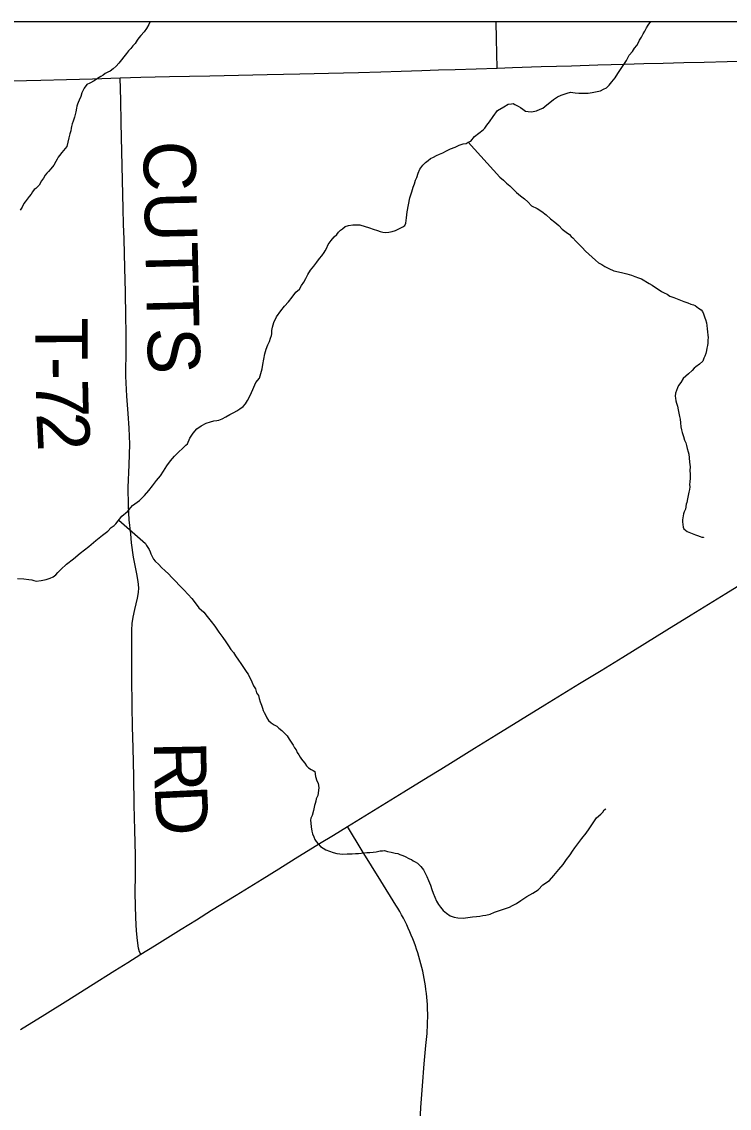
# Model space of a CAD drawing. Extents: x 103424 to 286016, y 38711 to 110967.
# Drawn here: x 153117 to 157200, y 104701 to 110967 of the extents above; entities that cross this region are included whole.
import ezdxf

# ---------------------------------------------------------------- set-up
doc = ezdxf.new("R2010")
doc.units = 0
for name, color, linetype in [('GM_X_Corporation', 7, 'Continuous'), ('GM_X_County_Road', 7, 'Continuous'), ('GM_X_Minor_River', 7, 'Continuous'), ('GM_X_Township_Road', 7, 'Continuous'), ('GM_X_Township_Road_Text', 7, 'Continuous'), ('GM_X_US_Route', 7, 'Continuous')]:
    doc.layers.add(name, color=color, linetype=linetype)

msp = doc.modelspace()

# ---------------------------------------------------------------- linework, layer by layer
at = {"layer": 'GM_X_Corporation'}
for points in [[(103423.7, 96534.8), (103423.7, 38711.2), (175679.7, 38711.2), (175679.7, 110967.2), (119699, 110967.2), (119716.9, 106542.5), (119719.8, 106322.8), (119720.8, 106006.3), (119709.7, 99445.7), (119706.4, 99064.2), (119663.9, 96690), (117026.4, 96688.2), (115542.1, 96665), (105081.7, 96574.5)], [(173175.4, 110967.2), (148354.5, 110967.2), (148366.5, 110284), (148366.4, 110242.2), (148494.2, 102114.7), (148500.5, 101714.1), (148505.8, 101377.4), (148509.9, 101119.2), (148594.2, 97294.7), (158050.5, 97608.1), (158064.2, 97608.5), (162306.4, 97749.1), (162479.3, 97753.8), (165116.9, 97825.6), (173478.4, 98058.2), (173457.5, 99090), (173443.3, 99817.2), (173398.5, 101988.3), (173365.2, 103570.9), (173327.2, 105148.6), (173218, 109584.4)]]:
    msp.add_lwpolyline(points, close=True, dxfattribs=at)
at = {"layer": 'GM_X_County_Road'}
msp.add_lwpolyline([(153062.6, 110625.9), (153227.6, 110630.5), (153376.2, 110634.6), (153524.9, 110638.8), (153685.4, 110643.5), (153804.5, 110646.9), (153969.5, 110650.6), (154086.1, 110653.3), (154202.6, 110655.9), (154367.7, 110659.5), (154532.7, 110663), (154627.5, 110665.1), (154722.3, 110667.2), (154887.3, 110670.7), (154974.3, 110672.6), (155061.2, 110674.4), (155188.6, 110678.1), (155307, 110682), (155425.3, 110686), (155521.5, 110689.2), (155617.7, 110692.4), (155739.5, 110696.3), (155861.3, 110700.2), (155949.6, 110703.2), (156114.6, 110708.2), (156202.1, 110710.8), (156289.6, 110713.4), (156442.2, 110718.4), (156594.8, 110723.4), (156706.7, 110725.9), (156818.7, 110728.3), (156936.9, 110731.1), (157055.2, 110734), (157187.2, 110737.1), (157319.1, 110740.3)], dxfattribs=at)
at = {"layer": 'GM_X_Minor_River'}
for points in [[(153857, 110967.2), (153856.3, 110965.2), (153850.5, 110951), (153836.8, 110928.5), (153823, 110908.1), (153805.2, 110887.5), (153793.3, 110875.2), (153783.5, 110860.9), (153771.7, 110842.5), (153757.8, 110828.1), (153746, 110813.7), (153734.1, 110799.4), (153722.3, 110783), (153676.9, 110727.7), (153663.1, 110711.3), (153645.2, 110694.8), (153627.3, 110682.3), (153613.3, 110676), (153599.3, 110667.7), (153587.3, 110659.4), (153573.4, 110651.1), (153555.4, 110640.7), (153535.5, 110626.2), (153509.5, 110613.6), (153493.5, 110605.2), (153477.7, 110584.7), (153471.9, 110572.5), (153464.1, 110556.2), (153458.4, 110535.9), (153448.7, 110515.5), (153442.9, 110501.3), (153439, 110491.1), (153435.2, 110480.9), (153433.4, 110468.8), (153429.7, 110448.5), (153422.2, 110416.1), (153414.5, 110393.7)], [(155340.9, 109870.7), (155348.2, 109911.2), (155357.6, 109951.8), (155369.1, 109986.3), (155376.7, 110012.7), (155384.4, 110033.1), (155390.1, 110053.4), (155397.9, 110069.7), (155405.5, 110094), (155415.2, 110116.4), (155430.9, 110140.9), (155446.8, 110155.4), (155462.7, 110167.8), (155476.6, 110178.1), (155492.6, 110186.5), (155510.6, 110194.9), (155528.6, 110203.3), (155546.7, 110211.7), (155568.7, 110222.2), (155590.6, 110234.7), (155618.7, 110243.3), (155640.7, 110255.8), (155664.8, 110262.3), (155680.9, 110264.6), (155692.9, 110272.9), (155708.9, 110279.3), (155730.6, 110305.9), (155780.4, 110343.2), (155790.3, 110353.4), (155800.1, 110369.8), (155815.9, 110390.3), (155837.5, 110420.9), (155863.1, 110455.7), (155899.1, 110476.6), (155925, 110491.2), (155943.2, 110493.5), (155953.2, 110495.7), (155963.4, 110489.9), (155981.7, 110480.1), (155996, 110472.3), (156008.3, 110462.4), (156024.6, 110450.6), (156038.8, 110448.8), (156059, 110447.1), (156087.1, 110453.7), (156109.2, 110462.2), (156123.2, 110468.5), (156147.1, 110487.1), (156165, 110501.6), (156184.9, 110518.1), (156208.8, 110534.7), (156230.8, 110543.1), (156246.9, 110549.5), (156264.9, 110555.9), (156283, 110560.2), (156297.1, 110558.5), (156311.3, 110556.7), (156331.5, 110555), (156349.7, 110555.4), (156363.8, 110555.6), (156386, 110556), (156408.1, 110558.4), (156438.3, 110565), (156456.4, 110569.4), (156474.4, 110577.8), (156492.4, 110586.2), (156506.3, 110600.6), (156522, 110621.1), (156541.8, 110643.7), (156557.5, 110668.2), (156606.6, 110743.8), (156622.2, 110774.4), (156642, 110794.9), (156653.7, 110815.3), (156665.6, 110829.7), (156673.4, 110844), (156681.2, 110860.3), (156693, 110878.7), (156702.7, 110897), (156712.5, 110913.4), (156722.3, 110931.7), (156732.1, 110948.1), (156742, 110960.4), (156747.1, 110967.2)], [(153414.5, 110393.7), (153408.8, 110377.4), (153405, 110363.2), (153403.1, 110353.1), (153401.4, 110338.9), (153395.7, 110320.7), (153390, 110298.3), (153376.8, 110247.6), (153349.2, 110212.8), (153335.3, 110196.4), (153327.4, 110186.1), (153321.6, 110173.9), (153313.8, 110161.6), (153302.1, 110139.2), (153286.3, 110118.7), (153272.4, 110104.3), (153262.5, 110094.1), (153252.6, 110081.8), (153242.8, 110065.4), (153231, 110049), (153217.4, 110024.6), (153199.5, 110006.1), (153189.5, 109999.8), (153179.7, 109985.5), (153171.9, 109973.2), (153160, 109958.9), (153148.2, 109944.5), (153136.4, 109928.2), (153130.5, 109918), (153120.7, 109897.6), (153108.9, 109881.2)], [(155692.9, 110272.9), (155876.1, 110070.1), (155896.5, 110054.4), (155915, 110036.5), (155933.5, 110020.7), (155952, 110002.8), (155972.5, 109983), (155995, 109963.2), (156017.6, 109945.4), (156038.1, 109927.6), (156058.6, 109905.8), (156091.2, 109890.2), (156117.7, 109872.5), (156144.3, 109852.7), (156168.9, 109831), (156193.5, 109811.2), (156216.1, 109791.4), (156236.6, 109771.6), (156259.1, 109753.8), (156277.5, 109740), (156287.8, 109728.1), (156298.1, 109720.2), (156314.5, 109702.3), (156331, 109684.4), (156351.5, 109664.6), (156370, 109644.7), (156390.5, 109626.9), (156409, 109609), (156427.5, 109591.2), (156445.9, 109577.4), (156464.2, 109567.6), (156482.6, 109555.8), (156505, 109544.1), (156533.5, 109530.5), (156578.1, 109521.2), (156608.5, 109513.6), (156634.8, 109506), (156655.2, 109498.3), (156675.5, 109490.6), (156693.7, 109484.8), (156738.6, 109457.4), (156754.9, 109447.6), (156769.2, 109437.7), (156789.7, 109424), (156808, 109412.2), (156824.3, 109404.4), (156840.6, 109396.6), (156857, 109384.7), (156879.3, 109377.1), (156899.6, 109369.4), (156917.9, 109361.6), (156938.2, 109353.9), (156960.6, 109346.2), (156978.9, 109338.5), (156993.1, 109334.7), (157003.2, 109330.8), (157021.7, 109315), (157038, 109305.2), (157046.2, 109295.2), (157050.5, 109283.2), (157054.7, 109271.1), (157059, 109259.1), (157063.2, 109249.1), (157067.6, 109231), (157069.9, 109214.9), (157072.2, 109196.7), (157074.6, 109178.6), (157076.9, 109160.4), (157077.2, 109146.3), (157075.4, 109130.1), (157075.7, 109113.9), (157074, 109099.8), (157070.2, 109085.6), (157068.4, 109071.4), (157064.7, 109053.2), (157058.9, 109038.9), (157053.1, 109026.7), (157047.3, 109010.4), (157027.5, 108991.9), (157007.5, 108977.4), (156997.6, 108969.1), (156985.7, 108956.8), (156963.9, 108936.2), (156934.1, 108909.4), (156920.4, 108886.9), (156906.6, 108868.5), (156900.8, 108856.3), (156895, 108840), (156889.2, 108825.8), (156887.5, 108807.6), (156889.7, 108795.5), (156892, 108781.4), (156896.3, 108767.3), (156900.7, 108749.2), (156905, 108729.1), (156909.4, 108709), (156911.8, 108690.8), (156916.1, 108674.8)], [(153634.1, 108050.4), (153650, 108062.8), (153660, 108071), (153695.5, 108116.1), (153727.3, 108142.9), (153756.9, 108177.8), (153796.8, 108206.8), (153826.5, 108235.6), (153850.2, 108264.3), (153872, 108291), (153895.6, 108321.7), (153917.3, 108348.3), (153935, 108374.9), (153954.6, 108405.6), (153976.3, 108434.2), (153998, 108460.9), (154021.8, 108485.5), (154047.6, 108508.2), (154063.5, 108524.7), (154073.4, 108532.9), (154087, 108565.5), (154106.6, 108594.1), (154128.4, 108618.7), (154152.3, 108637.4), (154182.3, 108652), (154206.3, 108660.5), (154226.4, 108664.9), (154242.5, 108667.3), (154254.6, 108669.5), (154274.6, 108677.9), (154294.6, 108688.4), (154318.6, 108703), (154340.6, 108713.5), (154358.6, 108723.9), (154376.5, 108734.3), (154394.4, 108748.8), (154408.3, 108763.1), (154420.1, 108783.6), (154435.7, 108812.1), (154451.2, 108846.7), (154468.6, 108887.4), (154488.4, 108912), (154505.6, 108964.9), (154509.1, 108991.2), (154514.6, 109021.6), (154520.2, 109052), (154527.8, 109078.4), (154537.4, 109104.8), (154547.1, 109123.2), (154552.9, 109141.5), (154558.6, 109157.7), (154560.5, 109167.9), (154560.1, 109186), (154563.8, 109206.3), (154571.4, 109232.7), (154587, 109265.3), (154612.6, 109300.1), (154634.3, 109326.7), (154656, 109351.4), (154677.8, 109378), (154699.4, 109406.7), (154719.3, 109425.2), (154731, 109445.6), (154744.8, 109466.1), (154756.5, 109486.5), (154768.2, 109508.9), (154783.9, 109533.5), (154803.7, 109558), (154819.4, 109580.5), (154835.2, 109601), (154849, 109617.4), (154862.8, 109635.9), (154868.7, 109646.1), (154876.5, 109660.3), (154886.2, 109682.7), (154901.9, 109705.2), (154919.7, 109725.8), (154935.6, 109740.2), (154945.4, 109754.5), (154957.4, 109764.8), (154967.3, 109773.1), (154983.2, 109785.5), (155003.3, 109791.9), (155027.4, 109796.4), (155047.6, 109796.7), (155067.8, 109795.1), (155124.6, 109777.9), (155144.9, 109770.2), (155169.3, 109762.6), (155185.5, 109756.8), (155201.7, 109753), (155213.9, 109751.2), (155236, 109753.6), (155254.1, 109758), (155274.2, 109762.4), (155294.2, 109772.9), (155316.2, 109783.4), (155328.2, 109791.7), (155334, 109805.9), (155337.5, 109836.3), (155340.9, 109870.7)], [(156916.1, 108674.8), (156918.5, 108654.6), (156920.9, 108630.4), (156923.3, 108614.3), (156927.6, 108598.2), (156936, 108576.1), (156942.5, 108554), (156948.8, 108538), (156953.1, 108523.9), (156957.5, 108505.8), (156961.8, 108487.7), (156966.1, 108473.6), (156968.5, 108451.5), (156971, 108427.3), (156973.5, 108401), (156971.9, 108378.8), (156974.2, 108358.7), (156974.4, 108348.6), (156974.7, 108334.4), (156973, 108314.2), (156971.3, 108298), (156971.5, 108285.9), (156969.8, 108269.7), (156966, 108253.5), (156962.3, 108235.2), (156958.7, 108214.9), (156955, 108194.7), (156951.1, 108184.5), (156947.6, 108156.2), (156939.8, 108139.9), (156936, 108129.7), (156930.5, 108095.3), (156930.7, 108083.1), (156931, 108067), (156933.3, 108052.9), (156937.5, 108042.9), (156956, 108027), (156966.1, 108023.2), (156976.3, 108019.3), (156994.6, 108011.6), (157004.7, 108007.7), (157016.9, 108003.9), (157031.2, 107998.1), (157041.3, 107994.2), (157051.4, 107994.4), (157051.4, 107992.4), (157051.4, 107994.4)], [(153677.1, 108092.8), (153831.5, 107958.9), (153837.8, 107946.9), (153846, 107935), (153852.3, 107923), (153858.6, 107911), (153862.8, 107898.9), (153869.2, 107882.9), (153877.5, 107866.9), (153887.8, 107856.9), (153908.3, 107837.1), (153924.8, 107819.2), (153945.3, 107801.4), (153963.8, 107783.6), (153984.4, 107761.7), (154004.9, 107741.9), (154027.5, 107716), (154052.2, 107690.2), (154076.9, 107664.4), (154099.5, 107640.5), (154118.1, 107616.6), (154138.8, 107586.7), (154167.5, 107563), (154188.2, 107537.1), (154210.8, 107509.2), (154231.5, 107481.3), (154254.3, 107447.4), (154277.1, 107415.4), (154295.7, 107391.5), (154310.2, 107367.6), (154324.7, 107347.6), (154339.2, 107329.7), (154351.6, 107309.7), (154368.2, 107285.8), (154380.7, 107265.8), (154415.9, 107213.9), (154424.2, 107204), (154430.4, 107192), (154436.7, 107177.9), (154445.1, 107159.9), (154455.6, 107137.9), (154466, 107119.9), (154472.5, 107097.8), (154482.8, 107081.8), (154487.2, 107063.7), (154493.6, 107045.6), (154500, 107025.5), (154506.3, 107009.5), (154510.6, 106995.4), (154516.9, 106983.4), (154523.2, 106969.4), (154531.6, 106953.4), (154541.9, 106937.4), (154556.3, 106923.5), (154574.7, 106911.7), (154588.9, 106903.9), (154601.2, 106894), (154617.6, 106880.2), (154634, 106864.3), (154648.5, 106848.4), (154660.9, 106830.5), (154671.3, 106812.4), (154683.7, 106794.5), (154692.1, 106780.5), (154700.3, 106768.5), (154706.7, 106752.5), (154717, 106738.5), (154723.3, 106726.5), (154731.6, 106714.5), (154739.8, 106704.6), (154750.2, 106690.6), (154760.5, 106676.7), (154772.8, 106664.8), (154787.1, 106654.9), (154799.3, 106649.1), (154809.5, 106643.2), (154812.1, 106615), (154820.6, 106588.9), (154826.9, 106576.9), (154831.4, 106548.7), (154826.2, 106504.1), (154816.4, 106485.8), (154814.6, 106471.6), (154810.8, 106459.4), (154807, 106447.2), (154801.5, 106418.8), (154793.9, 106390.4), (154786.1, 106374.1), (154784.3, 106362), (154784.6, 106345.8), (154787, 106323.7), (154791.5, 106299.5), (154795.8, 106283.4), (154802.1, 106267.4), (154808.5, 106251.3), (154816.8, 106239.3), (154827.1, 106225.4), (154841.5, 106211.5)], [(153092.6, 107755.9), (153128.9, 107754.5), (153159.3, 107751), (153175.4, 107749.3), (153187.6, 107745.4), (153199.8, 107741.6), (153230, 107744.2), (153258.1, 107750.7), (153282.2, 107759.2), (153298.2, 107765.6), (153314.1, 107778), (153326, 107790.3), (153343.9, 107808.8), (153375.6, 107839.7), (153415.4, 107870.7), (153455.2, 107901.7), (153504.9, 107941), (153544.7, 107976), (153584.4, 108007.1), (153614.3, 108029.8), (153634.1, 108050.4)], [(154841.5, 106211.5), (154855.8, 106201.7), (154872.1, 106191.9), (154892.4, 106184.1), (154914.8, 106176.5), (154935, 106170.8), (154969.4, 106167.3), (154995.6, 106167.8), (155023.9, 106168.3), (155044, 106170.7), (155060.1, 106171), (155076.2, 106173.3), (155094.4, 106173.6), (155108.5, 106175.9), (155126.6, 106176.2), (155144.8, 106178.5), (155162.9, 106180.9), (155185, 106185.3), (155199.1, 106185.6), (155211.2, 106187.8), (155227.4, 106182.1), (155249.7, 106178.4), (155272, 106172.8), (155288.2, 106171), (155298.4, 106165.1), (155310.5, 106161.3), (155326.8, 106155.5), (155355.3, 106139.9), (155365.5, 106136), (155375.7, 106128.1), (155387.9, 106122.3), (155400.2, 106114.5), (155410.4, 106104.5), (155420.7, 106094.6), (155435.1, 106076.7), (155443.5, 106060.7), (155454, 106038.7), (155464.5, 106014.6), (155475.1, 105988.5), (155483.6, 105962.4), (155492, 105942.4), (155500.5, 105918.3), (155511, 105896.2), (155521.5, 105876.2), (155533.9, 105860.3), (155548.3, 105842.4), (155568.8, 105826.6), (155589.2, 105810.8), (155611.6, 105803.1), (155633.8, 105799.5), (155664.1, 105798), (155692.3, 105800.5), (155718.5, 105805), (155740.6, 105807.4), (155760.8, 105809.8), (155778.9, 105812.2), (155795, 105814.5), (155821.1, 105821), (155845.1, 105831.5), (155879.2, 105844.3), (155909.3, 105852.9), (155931.4, 105861.4), (155949.4, 105869.8), (155971.3, 105882.3), (155997.3, 105898.9), (156031.2, 105921.7), (156067.1, 105942.6), (156097.1, 105961.3), (156124.8, 105990.1), (156162.7, 106015), (156188.4, 106043.7), (156216, 106078.6), (156241.7, 106107.3), (156261.4, 106135.9), (156281.1, 106162.5), (156294.9, 106183), (156308.6, 106203.4), (156350, 106256.7), (156373.7, 106287.4), (156391.4, 106312), (156411.1, 106340.6), (156434.7, 106375.4), (156458.5, 106398), (156470.4, 106408.3), (156478.2, 106422.6), (156488.2, 106428.9)]]:
    msp.add_lwpolyline(points, dxfattribs=at)
at = {"layer": 'GM_X_Township_Road'}
for points in [[(155861.3, 110700.2), (155858.7, 110784.8), (155856.1, 110869.4), (155854.2, 110967.2)], [(153803.9, 105589.9), (153796.7, 105603.9), (153791.9, 105624.6), (153785.4, 105668.9), (153779.9, 105725.4), (153775.3, 105800.2), (153772.5, 105941.4), (153773.4, 106051.4), (153774.4, 106161.3), (153770.7, 106305.8), (153767.1, 106450.4), (153763.3, 106615.4), (153759.5, 106780.4), (153756.7, 106900.2), (153754, 107019.9), (153753.3, 107185), (153752.9, 107269.5), (153752.5, 107354), (153753.4, 107458.9), (153755.3, 107496.3), (153760.7, 107532.8), (153769.8, 107577.4), (153785.7, 107643.6), (153790.3, 107676.3), (153792.3, 107703.4), (153788.8, 107738.2), (153781.7, 107782.6), (153762.3, 107880.2), (153750.8, 107961.2), (153746, 108014.6), (153738.2, 108094.6), (153732.8, 108177.5), (153731.2, 108280.6), (153738.2, 108411.7), (153742.1, 108531.1), (153738.2, 108622.6), (153731.3, 108708.8), (153723.3, 108808.4), (153718.8, 108923.4), (153720.1, 109085.3), (153719.2, 109175.8), (153718.2, 109266.3), (153715.5, 109407), (153712.8, 109547.7), (153707.7, 109712.7), (153705, 109800.7), (153702.3, 109888.7), (153698.8, 110053.7), (153695.4, 110218.8), (153693.7, 110301.9), (153691.9, 110385), (153688.7, 110514.2), (153685.4, 110643.5)], [(155414.4, 104580.1), (155420.8, 104705.7), (155429.4, 104831.3), (155440, 104956.7), (155449.8, 105064), (155456, 105131.8), (155459.4, 105186.4), (155461.2, 105240.3), (155459.5, 105277.2), (155458.3, 105298.9), (155456.8, 105320.5), (155454.8, 105342.2), (155452.5, 105363.8), (155449.8, 105385.3), (155446.8, 105406.9), (155443.5, 105428.3), (155439.5, 105449.7), (155435.5, 105471.1), (155431, 105492.3), (155425.9, 105513.4), (155420.7, 105534.5), (155414.9, 105555.5), (155409.1, 105576.4), (155402.6, 105597.2), (155395.8, 105617.8), (155388.8, 105638.4), (155381.2, 105658.8), (155373.4, 105679), (155365.4, 105699.2), (155356.8, 105719.1), (155348, 105739), (155338.7, 105758.7), (155329.2, 105778.2), (155319.4, 105797.5), (155309, 105816.7), (155298.5, 105835.6), (155287.7, 105854.5), (155276.4, 105873.1), (155188.7, 106013), (155134.8, 106099.1), (155080.8, 106185.2), (154996.3, 106326)]]:
    msp.add_lwpolyline(points, dxfattribs=at)
at = {"layer": 'GM_X_US_Route'}
msp.add_lwpolyline([(153110.4, 105155.1), (153250.4, 105242.6), (153382.6, 105325.1), (153514.8, 105407.6), (153654.4, 105495.6), (153729.2, 105542.7), (153803.9, 105589.9), (153882.8, 105638.1), (153959.7, 105686), (154036.6, 105734), (154124.9, 105788.8), (154213.2, 105843.5), (154354, 105929.7), (154429.6, 105976), (154505.2, 106022.3), (154600.1, 106081.7), (154695.1, 106141), (154835.7, 106227.4), (154916, 106276.7), (154996.3, 106326), (155121.6, 106402.9), (155246.9, 106479.7), (155322.5, 106526.6), (155462.9, 106613.3), (155534.7, 106657.6), (155606.4, 106701.8), (155730.4, 106778.1), (155854.4, 106854.3), (155995, 106940.7), (156135.6, 107027.2), (156235.9, 107088.8), (156336.3, 107150.5), (156460.7, 107226.2), (156585.1, 107302), (156712.7, 107381.3), (156840.2, 107460.7), (156980.7, 107547.2), (157080.4, 107608.7), (157180.2, 107670.1), (157321.1, 107756)], dxfattribs=at)
msp.add_lwpolyline([(153110.4, 105155.1), (153250.4, 105242.6), (153382.6, 105325.1), (153514.8, 105407.6), (153654.4, 105495.6), (153729.2, 105542.7), (153803.9, 105589.9), (153882.8, 105638.1), (153959.7, 105686), (154036.6, 105734), (154124.9, 105788.8), (154213.2, 105843.5), (154354, 105929.7), (154429.6, 105976), (154505.2, 106022.3), (154600.1, 106081.7), (154695.1, 106141), (154835.7, 106227.4), (154916, 106276.7), (154996.3, 106326), (155121.6, 106402.9), (155246.9, 106479.7), (155322.5, 106526.6), (155462.9, 106613.3), (155534.7, 106657.6), (155606.4, 106701.8), (155730.4, 106778.1), (155854.4, 106854.3), (155995, 106940.7), (156135.6, 107027.2), (156235.9, 107088.8), (156336.3, 107150.5), (156460.7, 107226.2), (156585.1, 107302), (156712.7, 107381.3), (156840.2, 107460.7), (156980.7, 107547.2), (157080.4, 107608.7), (157180.2, 107670.1), (157321.1, 107756)], dxfattribs=at)

# ---------------------------------------------------------------- texts
at = {"layer": 'GM_X_Township_Road_Text'}
for s, height, rotation, p in [('CUTTS', 301.87, 271.28322, (153817.5, 110277.2)), ('T', 301.9, 270.03429, (153196.8, 109261.1)), ('-', 301.9, 270.34278, (153196.9, 109033.5)), ('7', 301.9, 271.31963, (153197.7, 108903.9)), ('2', 301.9, 272.74041, (153202.3, 108709.9)), ('R', 301.9, 271.01872, (153879.4, 106815.8)), ('D', 301.9, 272.75225, (153884.1, 106558))]:
    msp.add_text(s, height=height, rotation=rotation, dxfattribs=at).set_placement(p)

doc.saveas('drawing.dxf')
